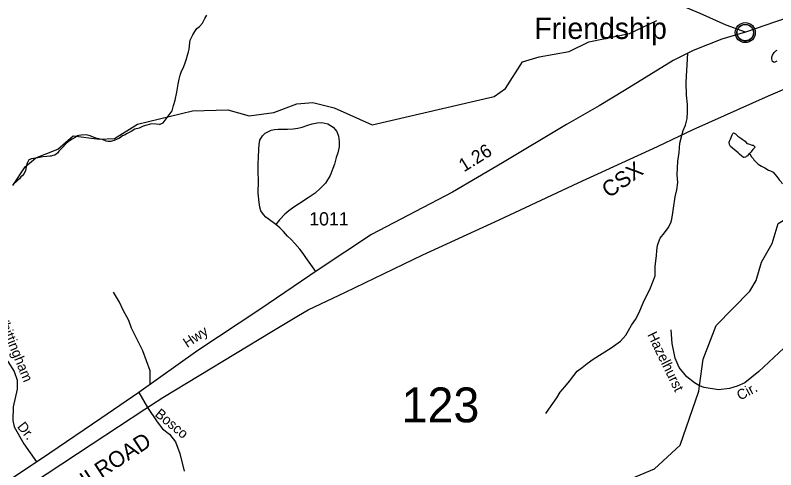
# Model space of a CAD drawing. Extents: x 2001466 to 2224147, y 644118 to 847247.
# Drawn here: x 2022908 to 2030071, y 705123 to 709402 of the extents above; entities that cross this region are included whole.
import ezdxf

# ---------------------------------------------------------------- set-up
doc = ezdxf.new("R2010")
doc.units = 0
for name, color, linetype in [('Exist Civil Demographics Community CELL', 7, 'Continuous'), ('Exist Civil Demographics Community Label', 7, 'Continuous'), ('Exist Hydrographic Creek Single Shore', 7, 'Continuous'), ('Exist Hydrographic Misc Water Feature', 7, 'Continuous'), ('Exist Railroad Mainline', 7, 'Continuous'), ('Exist Railroad Mainline Label', 7, 'Continuous'), ('Exist Road Non-System Type 51', 7, 'Continuous'), ('Exist Road Non-System Type 51 Label', 7, 'Continuous'), ('Exist Road Secondary Mileage Hundredths English Label', 7, 'Continuous'), ('Exist Road Secondary Structure Standard Bridge Number Label', 7, 'Continuous'), ('Exist Road Secondary Type 51 Attributed', 7, 'Continuous'), ('Exist Road Secondary Type 51 Label', 7, 'Continuous'), ('Exist Road Secondary Type 51 Number Label', 7, 'Continuous')]:
    doc.layers.add(name, color=color, linetype=linetype)

msp = doc.modelspace()

# ---------------------------------------------------------------- linework, layer by layer
at = {"layer": 'Exist Civil Demographics Community CELL'}
msp.add_lwpolyline([(2029705.8, 709250.2), (2029706.8, 709255.8), (2029708.6, 709262.4), (2029711.5, 709269.6), (2029714.4, 709275.3), (2029717.8, 709281), (2029721.5, 709286.2), (2029725.5, 709290.5), (2029730.1, 709295.1), (2029735.6, 709299.7), (2029741, 709303.4), (2029745.9, 709306.3), (2029751, 709308.7), (2029756.4, 709311), (2029762.1, 709312.8), (2029766.4, 709314), (2029771.2, 709314.7), (2029775.4, 709315.4), (2029781.7, 709315.7), (2029786.2, 709315.6), (2029791.8, 709315.3), (2029796.7, 709314.6), (2029801.6, 709313.6), (2029806.7, 709312.2), (2029811.8, 709310.3), (2029818.5, 709307.3), (2029824.7, 709303.8), (2029829.8, 709300.3), (2029835, 709296.3), (2029838.3, 709293.2), (2029842.4, 709288.8), (2029846.3, 709284.1), (2029849.3, 709279.5), (2029852.5, 709274.5), (2029854.9, 709269.3), (2029857, 709264.3), (2029858.5, 709259.3), (2029859.8, 709254.7), (2029860.9, 709248.6), (2029861.5, 709243.9), (2029861.8, 709237.9), (2029861.6, 709232.2), (2029861, 709226.5), (2029860.1, 709221), (2029858.4, 709214.8), (2029856.6, 709209), (2029854.3, 709203.9), (2029851.1, 709197.9), (2029847.8, 709192.6), (2029844.4, 709187.9), (2029840.2, 709183.2), (2029834.9, 709178.2), (2029829.8, 709174.1), (2029824.8, 709170.6), (2029820.5, 709168.1), (2029813.7, 709164.9), (2029806.5, 709162.2), (2029800.6, 709160.7), (2029794, 709159.4), (2029789.6, 709158.9), (2029785.1, 709158.7), (2029779.5, 709158.7), (2029775.2, 709159.1), (2029769.6, 709159.8), (2029763.7, 709161.1), (2029759.1, 709162.4), (2029753.9, 709164.3), (2029749.3, 709166.3), (2029745.4, 709168.6), (2029738.6, 709172.6), (2029733, 709176.9), (2029728.1, 709181.4), (2029723.6, 709186.2), (2029720.5, 709190.2), (2029717.5, 709194.4), (2029713.4, 709201.5), (2029711.7, 709205), (2029709.9, 709209), (2029707.4, 709217.2), (2029705.8, 709224.3), (2029705.1, 709229.4), (2029704.8, 709235.8), (2029704.7, 709240.5), (2029705.3, 709246.9)], close=True, dxfattribs=at)
for centre, radius in [((2029783.4, 709237.8), 94.3), ((2029783.2, 709238.1), 76.7)]:
    msp.add_circle(centre, radius, dxfattribs=at)
at = {"layer": 'Exist Hydrographic Creek Single Shore'}
for points in [[(2029351.4, 705912.6), (2029385.7, 706164.4), (2029510.6, 706480.2), (2029827.6, 706805.2), (2029885.6, 706905.6), (2029935.7, 707078.5), (2030035.7, 707253.7), (2030093.7, 707439.5), (2030459.8, 707665), (2030518.6, 707762.3), (2030517.8, 708287.2), (2030609.7, 708639.7)], [(2026272.2, 703102.8), (2026537.5, 703354.8), (2026554.6, 703626.8), (2026529.5, 703670), (2026520.7, 703811.2), (2026487.7, 703946.4), (2026487.7, 704163), (2026520.7, 704254.2), (2026670.6, 704352.8), (2026995.6, 704385.6), (2027220.6, 704495.9), (2027537.6, 704594.4), (2028286.6, 704713.7), (2028395.7, 704786.9), (2028486.5, 704945.8), (2028928.6, 705130.4), (2029169.6, 705355.2), (2029344.7, 705863.4), (2029351.4, 705912.6)]]:
    msp.add_lwpolyline(points, dxfattribs=at)
at = {"layer": 'Exist Hydrographic Misc Water Feature'}
msp.add_line((2028745.2, 709254.9), (2028950.8, 709352.7), dxfattribs=at)
for points in [[(2024265.6, 708374.1), (2024301.4, 708388.1), (2024329.5, 708426.1), (2024387.6, 708500.1), (2024399.5, 708552.1), (2024415.4, 708602.1), (2024429.4, 708676.1), (2024443.3, 708752.1), (2024451.3, 708798.1), (2024463.2, 708838.1), (2024475.3, 708874.1), (2024487.2, 708896.1), (2024495.2, 708918.1), (2024509.2, 708954.1), (2024521.3, 708990.2), (2024531.1, 709026.1), (2024539.1, 709058.1), (2024547.1, 709082.1), (2024549.1, 709110.1), (2024553, 709146.1), (2024555.1, 709166.1), (2024581.1, 709216.1), (2024599, 709248.1), (2024619.1, 709278.1), (2024642.9, 709296.2), (2024670.9, 709328.2), (2024694.9, 709372.1), (2024713, 709402.2)], [(2022885.8, 707799.5), (2023002.8, 707974.4), (2023102.7, 708057.7), (2023310.8, 708142), (2023452.7, 708267.1), (2023702.7, 708235.7), (2023843.8, 708242.7), (2024060.7, 708376.1), (2024576.8, 708500.1), (2024910.9, 708509.7), (2025110.8, 708453.1), (2025343.7, 708484.5), (2025559.8, 708568.7), (2025709.7, 708578.7), (2025910.7, 708528.7), (2026268.7, 708370.5), (2027418.8, 708635.8), (2027526.7, 708712.3), (2027684.8, 708961.8), (2027842.7, 709011), (2028125.9, 709061), (2028309.8, 709152.5), (2028692.8, 709230), (2028745.2, 709254.9)], [(2030080.4, 708969.5), (2030068.3, 708963.5), (2030060.3, 708959.5), (2030054.4, 708955.4), (2030046.4, 708961.5), (2030040.4, 708967.4), (2030032.4, 708989.5), (2030032.4, 709007.5), (2030040.4, 709025.5), (2030056.4, 709049.4), (2030070.4, 709065.4), (2030082.5, 709071.5)], [(2024265.6, 708374.1), (2024235.6, 708376.1), (2024191.5, 708380.1), (2024147.4, 708368), (2024113.6, 708356), (2024075.7, 708338), (2024035.7, 708327.9), (2024001.7, 708305.9), (2023955.7, 708283.9), (2023943.6, 708275.8), (2023917.6, 708265.8), (2023891.7, 708245.8), (2023867.8, 708235.8), (2023841.7, 708223.8), (2023827.8, 708219.8), (2023809.7, 708213.8), (2023779.6, 708211.8), (2023763.8, 708215.8), (2023735.7, 708227.7), (2023709.9, 708235.7), (2023667.8, 708243.7), (2023613.7, 708265.6), (2023575.8, 708275.6), (2023529.6, 708273.6), (2023507.7, 708269.6), (2023493.7, 708265.6), (2023471.8, 708251.6), (2023443.7, 708233.6), (2023409.9, 708211.5), (2023385.9, 708191.5), (2023353.7, 708157.5), (2023319.9, 708121.5), (2023313.7, 708113.5), (2023308, 708103.5), (2023297.9, 708095.5), (2023279.9, 708085.5), (2023263.9, 708081.5), (2023247.9, 708075.4), (2023233.9, 708075.4), (2023205.8, 708071.4), (2023170, 708067.5), (2023122, 708059.4), (2023079.9, 708053.4), (2023061.9, 708049.3), (2023037.9, 708039.3), (2023019.9, 708009.3), (2023010, 707973.3), (2023006.1, 707941.3), (2022992, 707911.3), (2022973.9, 707891.3), (2022962, 707881.3), (2022948.1, 707861.3), (2022932.1, 707849.3), (2022912, 707827.2), (2022892.1, 707815.2)], [(2029820.8, 708099.4), (2029812.8, 708089.4), (2029803, 708077.4), (2029792.9, 708071.4), (2029784.9, 708065.5), (2029773, 708063.5), (2029765.1, 708063.5), (2029750.9, 708073.4), (2029729, 708093.4), (2029714.8, 708107.4), (2029698.8, 708123.4), (2029662.9, 708151.4), (2029642.8, 708165.4), (2029634.8, 708183.3), (2029630.9, 708205.3), (2029634.8, 708215.3), (2029644.9, 708235.3), (2029658.8, 708275.3), (2029666.8, 708289.3), (2029672.8, 708293.3), (2029690.8, 708285.3), (2029712.8, 708263.4), (2029742.9, 708245.4), (2029754.8, 708235.4), (2029780.8, 708215.4), (2029798.9, 708193.5), (2029812.8, 708191.5), (2029848.9, 708179.5), (2029858.8, 708177.5), (2029872.9, 708163.5), (2029868.8, 708153.5), (2029854.9, 708137.4), (2029834.8, 708113.4), (2029824.9, 708103.4), (2029820.8, 708099.4)], [(2029820.8, 708099.4), (2029824.9, 708095.4), (2029843, 708069.5), (2029856.9, 708051.5), (2029864.9, 708041.5), (2029887.1, 708019.5), (2029903.1, 707999.5), (2029935, 707979.5), (2029968.9, 707963.6), (2030002.9, 707943.5), (2030021, 707937.6), (2030044.9, 707925.7), (2030057, 707907.6), (2030079, 707883.6), (2030103, 707853.6), (2030111, 707841.7), (2030121, 707831.7), (2030124.9, 707825.7), (2030129, 707821.7), (2030132.9, 707813.7)]]:
    msp.add_lwpolyline(points, dxfattribs=at)
at = {"layer": 'Exist Railroad Mainline'}
for points in [[(2024128.2, 705691.9), (2024298.9, 705803.7), (2025326.4, 706425.4), (2025576.4, 706574.3), (2025667.8, 706628.7), (2026019, 706795.9), (2026747.9, 707146.7), (2027464.6, 707475.2), (2028209.2, 707824), (2028956, 708164.6), (2029166.3, 708265.1), (2029293.3, 708325.8), (2030002, 708642.4), (2030696.1, 708942.3), (2030913.5, 709050.1)], [(2021599.5, 704013.4), (2021968.5, 704257.4), (2022784.4, 704808.2), (2023632.3, 705367.4), (2024128.2, 705691.9)]]:
    msp.add_lwpolyline(points, dxfattribs=at)
at = {"layer": 'Exist Road Non-System Type 51'}
for points in [[(2029185.8, 708270.1), (2029198.5, 708316.7), (2029219.7, 708365.5), (2029234.5, 708429), (2029238.8, 708490.4), (2029238.8, 708562.4), (2029230.1, 708648.3), (2029228.2, 708770.4), (2029243.8, 709045.4)], [(2025361.5, 707430.6), (2025290.2, 707483.6), (2025268.5, 707502.2), (2025246.8, 707527), (2025222, 707561.1), (2025212.7, 707595.2), (2025206.6, 707638.7), (2025197.3, 707725.5), (2025200.4, 707843.3), (2025197.3, 707930.1), (2025197.3, 708001.4), (2025200.4, 708066.5), (2025203.5, 708137.8), (2025206.6, 708184.4), (2025212.7, 708224.7), (2025237.5, 708265), (2025262.3, 708289.8), (2025293.3, 708308.4), (2025318.1, 708320.8), (2025349.1, 708327), (2025383.2, 708330.1), (2025414.2, 708330.1), (2025473, 708330.1), (2025525.7, 708333.2), (2025569.1, 708339.4), (2025609.4, 708348.7), (2025665.1, 708367.3), (2025705.4, 708379.7), (2025751.9, 708389), (2025795.3, 708392.1), (2025851, 708379.7), (2025903.7, 708348.7), (2025937.8, 708308.4), (2025953.3, 708261.9), (2025959.5, 708212.3), (2025959.5, 708162.6), (2025947.1, 708106.8), (2025931.6, 708063.1), (2025916.1, 707998), (2025872.7, 707892.6), (2025829.3, 707821.3), (2025786, 707777.9), (2025733.3, 707725.2), (2025668.2, 707681.8), (2025575.3, 707622.8), (2025531.9, 707594.9), (2025485.4, 707560.8), (2025448.2, 707529.8), (2025395.6, 707477.1), (2025361.5, 707430.6)], [(2027905.6, 705653.1), (2027954.3, 705725.1), (2028007.2, 705801.3), (2028041.1, 705854.3), (2028085.5, 705905.1), (2028127.8, 705958.1), (2028168, 706011), (2028199.8, 706051.3), (2028248.5, 706085.1), (2028292.9, 706123.3), (2028352.2, 706165.6), (2028521.5, 706271.5), (2028608.3, 706335), (2028659.1, 706390.1), (2028684.5, 706432.5), (2028712.9, 706484.1), (2028748.9, 706536.1), (2028784.9, 706604.2), (2028822.8, 706694.2), (2028891.7, 706834.7), (2028934, 706949), (2028936.1, 706995.6), (2028934, 707038), (2028946.7, 707137.5), (2028950.9, 707188.3), (2028957.3, 707234.9), (2028965.7, 707262.5), (2028980.6, 707304.3), (2029022.7, 707354.2), (2029056.6, 707400.3), (2029082.6, 707448.4), (2029092.7, 707482.4), (2029102.5, 707542.4), (2029108.6, 707584.3), (2029124.6, 707692.4), (2029138.5, 707758.3), (2029148.5, 707826.3), (2029142.4, 707900.4), (2029148.4, 708028.3), (2029160.5, 708109.2), (2029166.8, 708196), (2029185.8, 708270.1)], [(2025739.2, 706989.9), (2025646, 707119.7), (2025618.6, 707157.8), (2025587.7, 707198.1), (2025541.2, 707253.9), (2025507.1, 707291.1), (2025473, 707322.1), (2025435.8, 707365.5), (2025398.7, 707399.6), (2025361.5, 707430.6)], [(2024179.8, 705928.2), (2024179.8, 706052.8), (2024110.3, 706242.3), (2024003, 706457.1), (2023977.7, 706526.6), (2023924.1, 706624.5), (2023889.3, 706700.3), (2023832.5, 706795.1)], [(2022698.6, 706471.6), (2022736.5, 706367.4), (2022787, 706244.2), (2022837.5, 706143.1), (2022897.5, 706048.3), (2022925.9, 705966.2), (2022925.9, 705880.9), (2022888.1, 705716.7), (2022884.9, 705587.1), (2022897.5, 705527.1), (2022989.1, 705366), (2023109.8, 705196.4)], [(2029351.4, 705912.6), (2029304.6, 705941.9), (2029233.2, 705999.1), (2029161.8, 706084.8), (2029122.5, 706174.2), (2029094, 706310), (2029086.8, 706438.6)], [(2030286.6, 706399.3), (2029911.7, 706049.1), (2029779.6, 705941.9), (2029708.2, 705909.8), (2029633.2, 705888.3), (2029529.6, 705874), (2029397.3, 705898.8), (2029351.4, 705912.6)]]:
    msp.add_lwpolyline(points, dxfattribs=at)
at = {"layer": 'Exist Road Secondary Type 51 Attributed'}
for points in [[(2029784.5, 709242.9), (2029602.9, 709307.6), (2029357.6, 709417), (2028976.3, 709581.4), (2028646.4, 709733.1), (2028384.7, 709848), (2028025.8, 710002.9), (2027768.1, 710133)], [(2030557.5, 709509.5), (2030337.3, 709429.7), (2030067.7, 709340.3), (2029784.5, 709242.9)], [(2029784.5, 709242.9), (2029562.3, 709177.4), (2029291.5, 709069.7), (2029103.2, 708973.9), (2028646.9, 708692.9), (2028406.8, 708547.6), (2028098.9, 708372), (2027498.2, 708011.2), (2027027.6, 707735), (2026679, 707554.6), (2026262.5, 707339), (2025762.4, 707005.4), (2025211.1, 706630.2), (2024628, 706247), (2024071.2, 705851.1)], [(2024071.2, 705851.1), (2023713.8, 705605.2), (2023234.4, 705279.5), (2022577.9, 704842), (2022317.8, 704668), (2021765, 704276.9), (2021484.2, 704078.9)], [(2024071.2, 705851.1), (2024153.4, 705708.5)], [(2024153.4, 705708.5), (2024243.9, 705574.1), (2024295, 705507), (2024362, 705457.5), (2024416.2, 705385.7), (2024458.9, 705274.7), (2024498, 705108.7)]]:
    msp.add_lwpolyline(points, dxfattribs=at)

# ---------------------------------------------------------------- texts
at = {"layer": 'Exist Civil Demographics Community Label'}
msp.add_text('Friendship', height=200, dxfattribs=at).set_placement((2027796.5, 709178.3))
at = {"layer": 'Exist Railroad Mainline Label'}
for s, rotation, p in [('CSX', 35.25786, (2028499.3, 707675.3)), ('RAILROAD', 33.24732, (2023346.2, 704795.5))]:
    msp.add_text(s, height=150, rotation=rotation, dxfattribs=at).set_placement(p)
at = {"layer": 'Exist Road Non-System Type 51 Label'}
for s, rotation, p in [('Whittingham', 292.37493, (2022722.4, 706591.9)), ('Hazelhurst', 295.89833, (2028858, 706394.5)), ('Cir.', 28.3096, (2029734.7, 705773)), ('Dr.', 308.62402, (2022921.6, 705526.9))]:
    msp.add_text(s, height=95, rotation=rotation, dxfattribs=at).set_placement(p)
at = {"layer": 'Exist Road Secondary Mileage Hundredths English Label'}
msp.add_text('1.26', height=125, rotation=31.81904, dxfattribs=at).set_placement((2027133.7, 707921.3))
at = {"layer": 'Exist Road Secondary Structure Standard Bridge Number Label'}
msp.add_text('123', height=328.08, dxfattribs=at).set_placement((2026546.9, 705569.6))
at = {"layer": 'Exist Road Secondary Type 51 Label'}
for s, rotation, p in [('Hwy', 33.28727, (2024528.2, 706267.9)), ('Bosco', 320.35347, (2024216.7, 705634.6))]:
    msp.add_text(s, height=95, rotation=rotation, dxfattribs=at).set_placement(p)
at = {"layer": 'Exist Road Secondary Type 51 Number Label'}
msp.add_text('1011', height=125, dxfattribs=at).set_placement((2025676.7, 707422.4))

doc.saveas('drawing.dxf')
